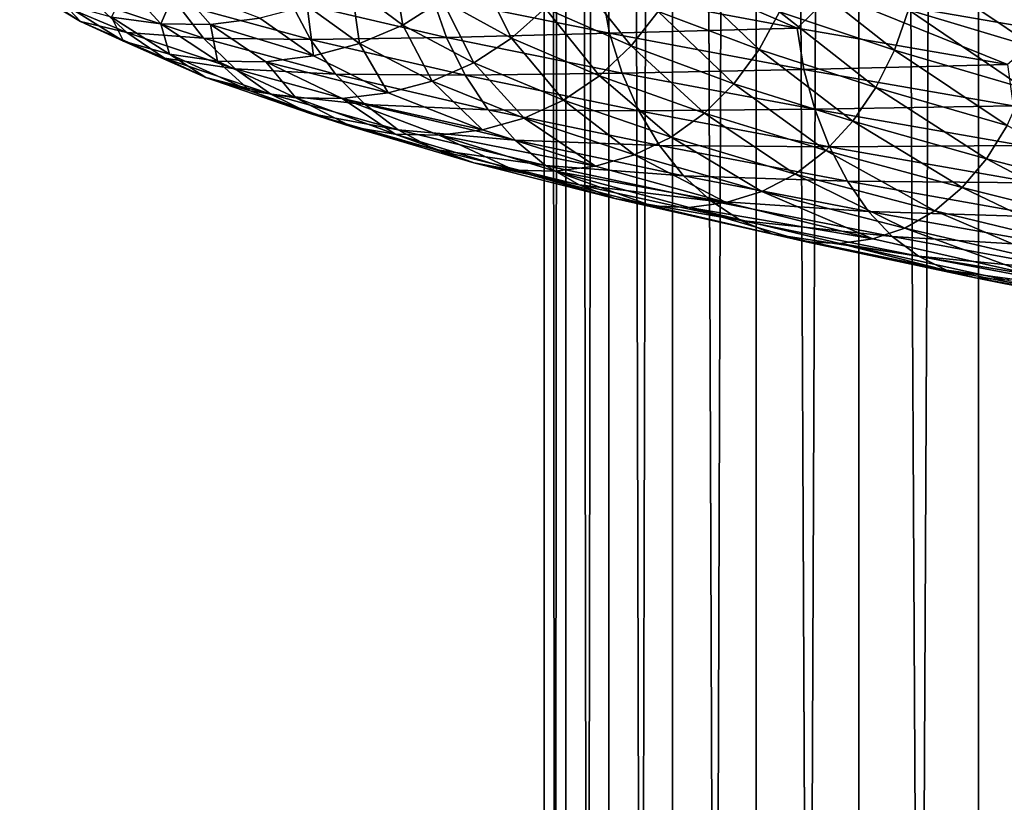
# Model space of a CAD drawing. Header units: metres. Extents: x -44 to 117, y -432 to 89.
# Tile 629 of 656: x -17.23 to -9.25, y -209.76 to -203.42. Entities that reach past the tile are written whole.
import ezdxf

# ---------------------------------------------------------------- set-up
doc = ezdxf.new("R2010")
doc.units = ezdxf.units.M
doc.layers.add('solid_125568', color=7, linetype='CONTINUOUS')

msp = doc.modelspace()

# ---------------------------------------------------------------- linework, layer by layer
at = {"layer": 'solid_125568'}
for points in [[(-8.356239, -312.879852, 239.338547), (-8.356239, -118.084877, 204.990936), (-9.455857, -118.26503, 203.969254)], [(-9.455857, -313.059998, 238.316864), (-9.455857, -118.26503, 203.969254), (-10.427602, -118.466125, 202.828781)], [(-9.455857, -313.059998, 238.316864), (-8.356239, -312.879852, 239.338547), (-9.455857, -118.26503, 203.969254)], [(-10.427602, -313.261108, 237.176392), (-10.427602, -118.466125, 202.828781), (-11.25833, -118.685455, 201.5849)], [(-10.427602, -313.261108, 237.176392), (-9.455857, -313.059998, 238.316864), (-10.427602, -118.466125, 202.828781)], [(-11.25833, -313.480438, 235.93251), (-11.25833, -118.685455, 201.5849), (-11.93681, -118.920044, 200.254456)], [(-11.25833, -313.480438, 235.93251), (-10.427602, -313.261108, 237.176392), (-11.25833, -118.685455, 201.5849)], [(-11.93681, -313.715027, 234.602066), (-11.93681, -118.920044, 200.254456), (-12.453864, -119.166733, 198.855453)], [(-11.93681, -313.715027, 234.602066), (-11.25833, -313.480438, 235.93251), (-11.93681, -118.920044, 200.254456)], [(-12.453864, -313.9617, 233.203064), (-12.453864, -119.166733, 198.855453), (-12.802501, -119.422173, 197.406784)], [(-12.453864, -313.9617, 233.203064), (-11.93681, -313.715027, 234.602066), (-12.453864, -119.166733, 198.855453)], [(-12.802501, -314.217133, 231.754395), (-12.802501, -119.422173, 197.406784), (-12.978006, -119.682907, 195.928055)], [(-12.802501, -314.217133, 231.754395), (-12.453864, -313.9617, 233.203064), (-12.802501, -119.422173, 197.406784)], [(-12.978006, -314.477875, 230.275665), (-12.978006, -119.682907, 195.928055), (-12.978006, -119.945427, 194.439255)], [(-12.978006, -314.477875, 230.275665), (-12.802501, -314.217133, 231.754395), (-12.978006, -119.682907, 195.928055)], [(-12.978006, -314.740387, 228.786865), (-12.978006, -119.945427, 194.439255), (-12.802501, -120.206169, 192.960526)], [(-12.978006, -314.740387, 228.786865), (-12.978006, -314.477875, 230.275665), (-12.978006, -119.945427, 194.439255)], [(-12.802501, -315.001129, 227.308136), (-12.978006, -314.740387, 228.786865), (-12.802501, -120.206169, 192.960526)], [(-12.802501, -315.001129, 227.308136), (-12.802501, -120.206169, 192.960526), (-12.453864, -120.461609, 191.511856)], [(-12.453864, -315.256592, 225.859467), (-12.802501, -315.001129, 227.308136), (-12.453864, -120.461609, 191.511856)], [(-12.453864, -315.256592, 225.859467), (-12.453864, -120.461609, 191.511856), (-11.93681, -120.70829, 190.112839)], [(-11.93681, -315.503265, 224.460449), (-12.453864, -315.256592, 225.859467), (-11.93681, -120.70829, 190.112839)], [(-11.93681, -315.503265, 224.460449), (-11.93681, -120.70829, 190.112839), (-11.25833, -120.942879, 188.782394)], [(-11.25833, -315.737854, 223.130005), (-11.93681, -315.503265, 224.460449), (-11.25833, -120.942879, 188.782394)], [(-11.25833, -315.737854, 223.130005), (-11.25833, -120.942879, 188.782394), (-10.427602, -121.162209, 187.538528)], [(-10.427602, -315.957184, 221.886139), (-11.25833, -315.737854, 223.130005), (-10.427602, -121.162209, 187.538528)], [(-10.427602, -315.957184, 221.886139), (-10.427602, -121.162209, 187.538528), (-9.455857, -121.363304, 186.398041)], [(-9.455857, -316.158295, 220.745651), (-10.427602, -315.957184, 221.886139), (-9.455857, -121.363304, 186.398041)], [(-9.455857, -316.158295, 220.745651), (-9.455857, -121.363304, 186.398041), (-8.356239, -121.543457, 185.376373)], [(-8.356239, -316.33844, 219.723969), (-9.455857, -316.158295, 220.745651), (-8.356239, -121.543457, 185.376373)], [(-12.2708, -202.905151, 933.511963), (-10.927288, -203.485397, 932.495239), (-12.510108, -203.190155, 933.751343)], [(-12.2708, -202.905151, 933.511963), (-10.643605, -203.205994, 932.269531), (-10.927288, -203.485397, 932.495239)], [(-14.53954, -203.151459, 944.871216), (-14.124451, -203.460831, 943.337646), (-14.210653, -202.946945, 944.947021)], [(-14.124451, -203.460831, 943.337646), (-13.804945, -203.258911, 943.448181), (-14.210653, -202.946945, 944.947021)], [(-10.024262, -203.33786, 938.773987), (-8.988077, -203.648911, 937.753601), (-9.954155, -202.996262, 938.848267)], [(-8.988077, -203.648911, 937.753601), (-8.925208, -203.309509, 937.835449), (-9.954155, -202.996262, 938.848267)], [(-13.804945, -203.258911, 943.448181), (-13.242486, -203.566986, 942.00061), (-13.522079, -203.012177, 943.547668)], [(-13.242486, -203.566986, 942.00061), (-12.971138, -203.322998, 942.129944), (-13.522079, -203.012177, 943.547668)], [(-12.971138, -203.322998, 942.129944), (-12.274279, -203.630768, 940.77771), (-12.739411, -203.041626, 942.242371)], [(-12.274279, -203.630768, 940.77771), (-12.055015, -203.352173, 940.914551), (-12.739411, -203.041626, 942.242371)], [(-12.055015, -203.352173, 940.914551), (-11.235292, -203.660461, 939.665894), (-11.877385, -203.043579, 941.027649)], [(-11.235292, -203.660461, 939.665894), (-11.069768, -203.354568, 939.797729), (-11.877385, -203.043579, 941.027649)], [(-11.069768, -203.354568, 939.797729), (-10.136807, -203.663971, 938.6604), (-10.94684, -203.02597, 939.898315)], [(-10.136807, -203.663971, 938.6604), (-10.024262, -203.33786, 938.773987), (-10.94684, -203.02597, 939.898315)], [(-17.230701, -203.133026, 944.289368), (-16.738758, -203.433273, 942.473755), (-16.870071, -203.290955, 944.363708)], [(-17.057596, -203.226196, 942.373108), (-16.738758, -203.433273, 942.473755), (-17.230701, -203.133026, 944.289368)], [(-16.485653, -203.397446, 944.443909), (-16.086994, -203.452286, 944.52832), (-16.364775, -203.145859, 946.26355)], [(-16.364775, -203.145859, 946.26355), (-16.086994, -203.452286, 944.52832), (-15.954467, -203.147461, 946.307434)], [(-16.086994, -203.452286, 944.52832), (-15.683645, -203.455231, 944.615479), (-15.954467, -203.147461, 946.307434)], [(-15.954467, -203.147461, 946.307434), (-15.683645, -203.455231, 944.615479), (-15.285049, -203.406128, 944.703308)], [(-14.900562, -203.304901, 944.789368), (-14.475142, -203.611816, 943.217651), (-14.53954, -203.151459, 944.871216)], [(-14.475142, -203.611816, 943.217651), (-14.124451, -203.460831, 943.337646), (-14.53954, -203.151459, 944.871216)], [(-9.220963, -203.113754, 931.434143), (-8.899944, -203.506927, 931.211426), (-10.643605, -203.205994, 932.269531)], [(-17.057596, -203.226196, 942.373108), (-16.36256, -203.522522, 940.586853), (-16.738758, -203.433273, 942.473755)], [(-16.633196, -203.273529, 940.470459), (-16.36256, -203.522522, 940.586853), (-17.057596, -203.226196, 942.373108)], [(-13.88296, -203.234146, 935.221069), (-13.770726, -203.560745, 935.314331), (-15.038247, -203.268463, 936.855652)], [(-12.510108, -203.190155, 933.751343), (-12.447819, -203.527344, 933.811951), (-13.88296, -203.234146, 935.221069)], [(-13.88296, -203.234146, 935.221069), (-12.447819, -203.527344, 933.811951), (-13.770726, -203.560745, 935.314331)], [(-12.510108, -203.190155, 933.751343), (-10.927288, -203.485397, 932.495239), (-12.447819, -203.527344, 933.811951)], [(-10.643605, -203.205994, 932.269531), (-9.221682, -203.781799, 931.413086), (-10.927288, -203.485397, 932.495239)], [(-10.643605, -203.205994, 932.269531), (-8.899944, -203.506927, 931.211426), (-9.221682, -203.781799, 931.413086)], [(-16.870071, -203.290955, 944.363708), (-16.388424, -203.590988, 942.585632), (-16.485653, -203.397446, 944.443909)], [(-16.738758, -203.433273, 942.473755), (-16.388424, -203.590988, 942.585632), (-16.870071, -203.290955, 944.363708)], [(-16.633196, -203.273529, 940.470459), (-15.73952, -203.567291, 938.73938), (-16.36256, -203.522522, 940.586853)], [(-15.958272, -203.284546, 938.618469), (-15.73952, -203.567291, 938.73938), (-16.633196, -203.273529, 940.470459)], [(-15.038247, -203.268463, 936.855652), (-14.873045, -203.576996, 936.968933), (-15.958272, -203.284546, 938.618469)], [(-15.958272, -203.284546, 938.618469), (-14.873045, -203.576996, 936.968933), (-15.73952, -203.567291, 938.73938)], [(-15.285049, -203.406128, 944.703308), (-14.848593, -203.710861, 943.091187), (-14.900562, -203.304901, 944.789368)], [(-15.038247, -203.268463, 936.855652), (-13.770726, -203.560745, 935.314331), (-14.873045, -203.576996, 936.968933)], [(-14.848593, -203.710861, 943.091187), (-14.475142, -203.611816, 943.217651), (-14.900562, -203.304901, 944.789368)], [(-14.124451, -203.460831, 943.337646), (-13.548984, -203.766235, 941.856445), (-13.804945, -203.258911, 943.448181)], [(-13.548984, -203.766235, 941.856445), (-13.242486, -203.566986, 942.00061), (-13.804945, -203.258911, 943.448181)], [(-13.242486, -203.566986, 942.00061), (-12.531058, -203.872009, 940.619873), (-12.971138, -203.322998, 942.129944)], [(-12.531058, -203.872009, 940.619873), (-12.274279, -203.630768, 940.77771), (-12.971138, -203.322998, 942.129944)], [(-16.485653, -203.397446, 944.443909), (-16.014927, -203.697891, 942.705933), (-16.086994, -203.452286, 944.52832)], [(-16.388424, -203.590988, 942.585632), (-16.014927, -203.697891, 942.705933), (-16.485653, -203.397446, 944.443909)], [(-12.274279, -203.630768, 940.77771), (-11.439632, -203.93634, 939.506104), (-12.055015, -203.352173, 940.914551)], [(-11.439632, -203.93634, 939.506104), (-11.235292, -203.660461, 939.665894), (-12.055015, -203.352173, 940.914551)], [(-11.235292, -203.660461, 939.665894), (-10.288352, -203.9673, 938.51123), (-11.069768, -203.354568, 939.797729)], [(-10.288352, -203.9673, 938.51123), (-10.136807, -203.663971, 938.6604), (-11.069768, -203.354568, 939.797729)], [(-10.136807, -203.663971, 938.6604), (-9.088965, -203.972702, 937.628113), (-10.024262, -203.33786, 938.773987)], [(-9.088965, -203.972702, 937.628113), (-8.988077, -203.648911, 937.753601), (-10.024262, -203.33786, 938.773987)], [(-16.738758, -203.433273, 942.473755), (-16.056755, -203.728851, 940.720398), (-16.388424, -203.590988, 942.585632)], [(-16.36256, -203.522522, 940.586853), (-16.056755, -203.728851, 940.720398), (-16.738758, -203.433273, 942.473755)], [(-16.086994, -203.452286, 944.52832), (-15.627593, -203.753708, 942.832031), (-15.683645, -203.455231, 944.615479)], [(-16.014927, -203.697891, 942.705933), (-15.627593, -203.753708, 942.832031), (-16.086994, -203.452286, 944.52832)], [(-15.683645, -203.455231, 944.615479), (-14.848593, -203.710861, 943.091187), (-15.285049, -203.406128, 944.703308)], [(-15.683645, -203.455231, 944.615479), (-15.235757, -203.758118, 942.961487), (-14.848593, -203.710861, 943.091187)], [(-15.627593, -203.753708, 942.832031), (-15.235757, -203.758118, 942.961487), (-15.683645, -203.455231, 944.615479)], [(-14.475142, -203.611816, 943.217651), (-13.885363, -203.914749, 941.699768), (-14.124451, -203.460831, 943.337646)], [(-13.885363, -203.914749, 941.699768), (-13.548984, -203.766235, 941.856445), (-14.124451, -203.460831, 943.337646)], [(-16.36256, -203.522522, 940.586853), (-15.483458, -203.815094, 938.883423), (-16.056755, -203.728851, 940.720398)], [(-15.73952, -203.567291, 938.73938), (-15.483458, -203.815094, 938.883423), (-16.36256, -203.522522, 940.586853)], [(-13.770726, -203.560745, 935.314331), (-13.61941, -203.867523, 935.444031), (-14.873045, -203.576996, 936.968933)], [(-12.447819, -203.527344, 933.811951), (-12.34714, -203.852066, 933.916077), (-13.770726, -203.560745, 935.314331)], [(-13.770726, -203.560745, 935.314331), (-12.34714, -203.852066, 933.916077), (-13.61941, -203.867523, 935.444031)], [(-10.927288, -203.485397, 932.495239), (-10.872859, -203.820663, 932.561523), (-12.447819, -203.527344, 933.811951)], [(-12.447819, -203.527344, 933.811951), (-10.872859, -203.820663, 932.561523), (-12.34714, -203.852066, 933.916077)], [(-10.927288, -203.485397, 932.495239), (-9.221682, -203.781799, 931.413086), (-10.872859, -203.820663, 932.561523)], [(-16.388424, -203.590988, 942.585632), (-15.720695, -203.88649, 940.86853), (-16.014927, -203.697891, 942.705933)], [(-16.056755, -203.728851, 940.720398), (-15.720695, -203.88649, 940.86853), (-16.388424, -203.590988, 942.585632)], [(-15.73952, -203.567291, 938.73938), (-14.669161, -203.858215, 937.111877), (-15.483458, -203.815094, 938.883423)], [(-14.873045, -203.576996, 936.968933), (-14.669161, -203.858215, 937.111877), (-15.73952, -203.567291, 938.73938)], [(-14.873045, -203.576996, 936.968933), (-13.61941, -203.867523, 935.444031), (-14.669161, -203.858215, 937.111877)], [(-14.848593, -203.710861, 943.091187), (-14.243538, -204.011536, 941.53418), (-14.475142, -203.611816, 943.217651)], [(-14.243538, -204.011536, 941.53418), (-13.885363, -203.914749, 941.699768), (-14.475142, -203.611816, 943.217651)], [(-13.548984, -203.766235, 941.856445), (-12.8211, -204.068619, 940.443665), (-13.242486, -203.566986, 942.00061)], [(-12.8211, -204.068619, 940.443665), (-12.531058, -203.872009, 940.619873), (-13.242486, -203.566986, 942.00061)], [(-12.531058, -203.872009, 940.619873), (-11.678962, -204.174896, 939.321472), (-12.274279, -203.630768, 940.77771)], [(-11.678962, -204.174896, 939.321472), (-11.439632, -203.93634, 939.506104), (-12.274279, -203.630768, 940.77771)], [(-16.014927, -203.697891, 942.705933), (-15.362361, -203.993958, 941.027527), (-15.627593, -203.753708, 942.832031)], [(-15.720695, -203.88649, 940.86853), (-15.362361, -203.993958, 941.027527), (-16.014927, -203.697891, 942.705933)], [(-15.235757, -203.758118, 942.961487), (-14.243538, -204.011536, 941.53418), (-14.848593, -203.710861, 943.091187)], [(-11.439632, -203.93634, 939.506104), (-10.475456, -204.24057, 938.330139), (-11.235292, -203.660461, 939.665894)], [(-10.475456, -204.24057, 938.330139), (-10.288352, -203.9673, 938.51123), (-11.235292, -203.660461, 939.665894)], [(-10.288352, -203.9673, 938.51123), (-9.224813, -204.273621, 937.463196), (-10.136807, -203.663971, 938.6604)], [(-9.224813, -204.273621, 937.463196), (-9.088965, -203.972702, 937.628113), (-10.136807, -203.663971, 938.6604)], [(-16.056755, -203.728851, 940.720398), (-15.194123, -204.020844, 939.048218), (-15.720695, -203.88649, 940.86853)], [(-15.483458, -203.815094, 938.883423), (-15.194123, -204.020844, 939.048218), (-16.056755, -203.728851, 940.720398)], [(-15.627593, -203.753708, 942.832031), (-14.990749, -204.050858, 941.193909), (-15.235757, -203.758118, 942.961487)], [(-15.362361, -203.993958, 941.027527), (-14.990749, -204.050858, 941.193909), (-15.627593, -203.753708, 942.832031)], [(-15.235757, -203.758118, 942.961487), (-14.614875, -204.056824, 941.364136), (-14.243538, -204.011536, 941.53418)], [(-14.990749, -204.050858, 941.193909), (-14.614875, -204.056824, 941.364136), (-15.235757, -203.758118, 942.961487)], [(-13.885363, -203.914749, 941.699768), (-13.139384, -204.214615, 940.251953), (-13.548984, -203.766235, 941.856445)], [(-13.139384, -204.214615, 940.251953), (-12.8211, -204.068619, 940.443665), (-13.548984, -203.766235, 941.856445)], [(-9.221682, -203.781799, 931.413086), (-9.175725, -204.115463, 931.484192), (-10.872859, -203.820663, 932.561523)], [(-15.483458, -203.815094, 938.883423), (-14.430544, -204.104996, 937.281799), (-15.194123, -204.020844, 939.048218)], [(-14.669161, -203.858215, 937.111877), (-14.430544, -204.104996, 937.281799), (-15.483458, -203.815094, 938.883423)], [(-14.669161, -203.858215, 937.111877), (-13.432701, -204.1474, 935.607239), (-14.430544, -204.104996, 937.281799)], [(-13.61941, -203.867523, 935.444031), (-13.432701, -204.1474, 935.607239), (-14.669161, -203.858215, 937.111877)], [(-12.34714, -203.852066, 933.916077), (-12.211425, -204.157318, 934.060486), (-13.61941, -203.867523, 935.444031)], [(-13.61941, -203.867523, 935.444031), (-12.211425, -204.157318, 934.060486), (-13.432701, -204.1474, 935.607239)], [(-12.8211, -204.068619, 940.443665), (-11.949294, -204.368881, 939.115173), (-12.531058, -203.872009, 940.619873)], [(-11.949294, -204.368881, 939.115173), (-11.678962, -204.174896, 939.321472), (-12.531058, -203.872009, 940.619873)], [(-10.872859, -203.820663, 932.561523), (-10.784869, -204.143784, 932.67511), (-12.34714, -203.852066, 933.916077)], [(-12.34714, -203.852066, 933.916077), (-10.784869, -204.143784, 932.67511), (-12.211425, -204.157318, 934.060486)], [(-10.872859, -203.820663, 932.561523), (-9.175725, -204.115463, 931.484192), (-10.784869, -204.143784, 932.67511)], [(-15.720695, -203.88649, 940.86853), (-14.876119, -204.178543, 939.230896), (-15.362361, -203.993958, 941.027527)], [(-15.194123, -204.020844, 939.048218), (-14.876119, -204.178543, 939.230896), (-15.720695, -203.88649, 940.86853)], [(-14.243538, -204.011536, 941.53418), (-13.478255, -204.309097, 940.049194), (-13.885363, -203.914749, 941.699768)], [(-13.478255, -204.309097, 940.049194), (-13.139384, -204.214615, 940.251953), (-13.885363, -203.914749, 941.699768)], [(-11.678962, -204.174896, 939.321472), (-10.694625, -204.476532, 938.120789), (-11.439632, -203.93634, 939.506104)], [(-10.694625, -204.476532, 938.120789), (-10.475456, -204.24057, 938.330139), (-11.439632, -203.93634, 939.506104)], [(-15.362361, -203.993958, 941.027527), (-14.536979, -204.286667, 939.426819), (-14.990749, -204.050858, 941.193909)], [(-14.876119, -204.178543, 939.230896), (-14.536979, -204.286667, 939.426819), (-15.362361, -203.993958, 941.027527)], [(-15.194123, -204.020844, 939.048218), (-14.160931, -204.310318, 937.476074), (-14.876119, -204.178543, 939.230896)], [(-14.430544, -204.104996, 937.281799), (-14.160931, -204.310318, 937.476074), (-15.194123, -204.020844, 939.048218)], [(-14.614875, -204.056824, 941.364136), (-13.478255, -204.309097, 940.049194), (-14.243538, -204.011536, 941.53418)], [(-10.475456, -204.24057, 938.330139), (-9.39256, -204.544434, 937.262817), (-10.288352, -203.9673, 938.51123)], [(-9.39256, -204.544434, 937.262817), (-9.224813, -204.273621, 937.463196), (-10.288352, -203.9673, 938.51123)], [(-14.990749, -204.050858, 941.193909), (-14.185272, -204.344772, 939.631592), (-14.614875, -204.056824, 941.364136)], [(-14.536979, -204.286667, 939.426819), (-14.185272, -204.344772, 939.631592), (-14.990749, -204.050858, 941.193909)], [(-14.614875, -204.056824, 941.364136), (-13.829589, -204.352371, 939.840637), (-13.478255, -204.309097, 940.049194)], [(-14.185272, -204.344772, 939.631592), (-13.829589, -204.352371, 939.840637), (-14.614875, -204.056824, 941.364136)], [(-14.430544, -204.104996, 937.281799), (-13.214233, -204.393372, 935.801086), (-14.160931, -204.310318, 937.476074)], [(-13.432701, -204.1474, 935.607239), (-13.214233, -204.393372, 935.801086), (-14.430544, -204.104996, 937.281799)], [(-13.139384, -204.214615, 940.251953), (-12.24591, -204.512375, 938.890564), (-12.8211, -204.068619, 940.443665)], [(-12.24591, -204.512375, 938.890564), (-11.949294, -204.368881, 939.115173), (-12.8211, -204.068619, 940.443665)], [(-9.175725, -204.115463, 931.484192), (-9.101412, -204.437241, 931.605896), (-10.784869, -204.143784, 932.67511)], [(-14.876119, -204.178543, 939.230896), (-13.864552, -204.468216, 937.691162), (-14.536979, -204.286667, 939.426819)], [(-14.160931, -204.310318, 937.476074), (-13.864552, -204.468216, 937.691162), (-14.876119, -204.178543, 939.230896)], [(-13.432701, -204.1474, 935.607239), (-12.044009, -204.436096, 934.242065), (-13.214233, -204.393372, 935.801086)], [(-12.211425, -204.157318, 934.060486), (-12.044009, -204.436096, 934.242065), (-13.432701, -204.1474, 935.607239)], [(-10.784869, -204.143784, 932.67511), (-10.666279, -204.447754, 932.832642), (-12.211425, -204.157318, 934.060486)], [(-12.211425, -204.157318, 934.060486), (-10.666279, -204.447754, 932.832642), (-12.044009, -204.436096, 934.242065)], [(-11.949294, -204.368881, 939.115173), (-10.942186, -204.667969, 937.886658), (-11.678962, -204.174896, 939.321472)], [(-10.942186, -204.667969, 937.886658), (-10.694625, -204.476532, 938.120789), (-11.678962, -204.174896, 939.321472)], [(-10.784869, -204.143784, 932.67511), (-9.101412, -204.437241, 931.605896), (-10.666279, -204.447754, 932.832642)], [(-13.478255, -204.309097, 940.049194), (-12.561672, -204.604553, 938.652832), (-13.139384, -204.214615, 940.251953)], [(-12.561672, -204.604553, 938.652832), (-12.24591, -204.512375, 938.890564), (-13.139384, -204.214615, 940.251953)], [(-10.694625, -204.476532, 938.120789), (-9.589086, -204.777924, 937.031006), (-10.475456, -204.24057, 938.330139)], [(-9.589086, -204.777924, 937.031006), (-9.39256, -204.544434, 937.262817), (-10.475456, -204.24057, 938.330139)], [(-9.39256, -204.544434, 937.262817), (-8.204165, -204.848999, 936.315063), (-9.224813, -204.273621, 937.463196)], [(-14.536979, -204.286667, 939.426819), (-13.548413, -204.577118, 937.921753), (-14.185272, -204.344772, 939.631592)], [(-13.864552, -204.468216, 937.691162), (-13.548413, -204.577118, 937.921753), (-14.536979, -204.286667, 939.426819)], [(-14.185272, -204.344772, 939.631592), (-13.220559, -204.63649, 938.162537), (-13.829589, -204.352371, 939.840637)], [(-13.548413, -204.577118, 937.921753), (-13.220559, -204.63649, 938.162537), (-14.185272, -204.344772, 939.631592)], [(-14.160931, -204.310318, 937.476074), (-12.967395, -204.598419, 936.022522), (-13.864552, -204.468216, 937.691162)], [(-13.214233, -204.393372, 935.801086), (-12.967395, -204.598419, 936.022522), (-14.160931, -204.310318, 937.476074)], [(-13.829589, -204.352371, 939.840637), (-12.561672, -204.604553, 938.652832), (-13.478255, -204.309097, 940.049194)], [(-13.829589, -204.352371, 939.840637), (-12.889059, -204.645798, 938.408142), (-12.561672, -204.604553, 938.652832)], [(-13.220559, -204.63649, 938.162537), (-12.889059, -204.645798, 938.408142), (-13.829589, -204.352371, 939.840637)], [(-13.214233, -204.393372, 935.801086), (-11.848167, -204.681427, 934.457581), (-12.967395, -204.598419, 936.022522)], [(-12.044009, -204.436096, 934.242065), (-11.848167, -204.681427, 934.457581), (-13.214233, -204.393372, 935.801086)], [(-12.24591, -204.512375, 938.890564), (-11.213778, -204.809021, 937.631592), (-11.949294, -204.368881, 939.115173)], [(-12.044009, -204.436096, 934.242065), (-10.520037, -204.725662, 933.030457), (-11.848167, -204.681427, 934.457581)], [(-10.666279, -204.447754, 932.832642), (-10.520037, -204.725662, 933.030457), (-12.044009, -204.436096, 934.242065)], [(-11.213778, -204.809021, 937.631592), (-10.942186, -204.667969, 937.886658), (-11.949294, -204.368881, 939.115173)], [(-9.101412, -204.437241, 931.605896), (-9.001281, -204.740204, 931.774536), (-10.666279, -204.447754, 932.832642)], [(-13.864552, -204.468216, 937.691162), (-12.695999, -204.756638, 936.267517), (-13.548413, -204.577118, 937.921753)], [(-12.967395, -204.598419, 936.022522), (-12.695999, -204.756638, 936.267517), (-13.864552, -204.468216, 937.691162)], [(-12.561672, -204.604553, 938.652832), (-11.502856, -204.898911, 937.361633), (-12.24591, -204.512375, 938.890564)], [(-11.502856, -204.898911, 937.361633), (-11.213778, -204.809021, 937.631592), (-12.24591, -204.512375, 938.890564)], [(-10.942186, -204.667969, 937.886658), (-9.811071, -204.966934, 936.771667), (-10.694625, -204.476532, 938.120789)], [(-9.811071, -204.966934, 936.771667), (-9.589086, -204.777924, 937.031006), (-10.694625, -204.476532, 938.120789)], [(-10.666279, -204.447754, 932.832642), (-9.001281, -204.740204, 931.774536), (-10.520037, -204.725662, 933.030457)], [(-13.548413, -204.577118, 937.921753), (-12.406442, -204.866394, 936.530151), (-13.220559, -204.63649, 938.162537)], [(-12.695999, -204.756638, 936.267517), (-12.406442, -204.866394, 936.530151), (-13.548413, -204.577118, 937.921753)], [(-12.967395, -204.598419, 936.022522), (-11.6269, -204.886353, 934.703552), (-12.695999, -204.756638, 936.267517)], [(-11.848167, -204.681427, 934.457581), (-11.6269, -204.886353, 934.703552), (-12.967395, -204.598419, 936.022522)], [(-9.589086, -204.777924, 937.031006), (-8.37584, -205.080185, 936.063293), (-9.39256, -204.544434, 937.262817)], [(-8.37584, -205.080185, 936.063293), (-8.204165, -204.848999, 936.315063), (-9.39256, -204.544434, 937.262817)], [(-13.220559, -204.63649, 938.162537), (-12.106152, -204.927094, 936.804199), (-12.889059, -204.645798, 938.408142)], [(-12.406442, -204.866394, 936.530151), (-12.106152, -204.927094, 936.804199), (-13.220559, -204.63649, 938.162537)], [(-12.889059, -204.645798, 938.408142), (-11.502856, -204.898911, 937.361633), (-12.561672, -204.604553, 938.652832)], [(-12.889059, -204.645798, 938.408142), (-11.802588, -204.938126, 937.083557), (-11.502856, -204.898911, 937.361633)], [(-12.106152, -204.927094, 936.804199), (-11.802588, -204.938126, 937.083557), (-12.889059, -204.645798, 938.408142)], [(-11.848167, -204.681427, 934.457581), (-10.34902, -204.97052, 933.265076), (-11.6269, -204.886353, 934.703552)], [(-10.520037, -204.725662, 933.030457), (-10.34902, -204.97052, 933.265076), (-11.848167, -204.681427, 934.457581)], [(-11.213778, -204.809021, 937.631592), (-10.05456, -205.105621, 936.489014), (-10.942186, -204.667969, 937.886658)], [(-10.05456, -205.105621, 936.489014), (-9.811071, -204.966934, 936.771667), (-10.942186, -204.667969, 937.886658)], [(-12.695999, -204.756638, 936.267517), (-11.383563, -205.044998, 934.975647), (-12.406442, -204.866394, 936.530151)], [(-11.6269, -204.886353, 934.703552), (-11.383563, -205.044998, 934.975647), (-12.695999, -204.756638, 936.267517)], [(-10.520037, -204.725662, 933.030457), (-8.877855, -205.017456, 931.986267), (-10.34902, -204.97052, 933.265076)], [(-9.001281, -204.740204, 931.774536), (-8.877855, -205.017456, 931.986267), (-10.520037, -204.725662, 933.030457)], [(-11.502856, -204.898911, 937.361633), (-10.31368, -205.193298, 936.189758), (-11.213778, -204.809021, 937.631592)], [(-10.31368, -205.193298, 936.189758), (-10.05456, -205.105621, 936.489014), (-11.213778, -204.809021, 937.631592)], [(-9.811071, -204.966934, 936.771667), (-8.569757, -205.266891, 935.781555), (-9.589086, -204.777924, 937.031006)], [(-8.569757, -205.266891, 935.781555), (-8.37584, -205.080185, 936.063293), (-9.589086, -204.777924, 937.031006)], [(-12.406442, -204.866394, 936.530151), (-11.123869, -205.155701, 935.267273), (-12.106152, -204.927094, 936.804199)], [(-11.383563, -205.044998, 934.975647), (-11.123869, -205.155701, 935.267273), (-12.406442, -204.866394, 936.530151)], [(-11.802588, -204.938126, 937.083557), (-10.31368, -205.193298, 936.189758), (-11.502856, -204.898911, 937.361633)], [(-11.6269, -204.886353, 934.703552), (-10.15581, -205.175476, 933.532715), (-11.383563, -205.044998, 934.975647)], [(-10.34902, -204.97052, 933.265076), (-10.15581, -205.175476, 933.532715), (-11.6269, -204.886353, 934.703552)], [(-12.106152, -204.927094, 936.804199), (-10.854548, -205.217758, 935.571472), (-11.802588, -204.938126, 937.083557)], [(-11.123869, -205.155701, 935.267273), (-10.854548, -205.217758, 935.571472), (-12.106152, -204.927094, 936.804199)], [(-11.802588, -204.938126, 937.083557), (-10.58236, -205.230499, 935.881409), (-10.31368, -205.193298, 936.189758)], [(-10.854548, -205.217758, 935.571472), (-10.58236, -205.230499, 935.881409), (-11.802588, -204.938126, 937.083557)], [(-10.34902, -204.97052, 933.265076), (-8.733585, -205.262054, 932.237305), (-10.15581, -205.175476, 933.532715)], [(-8.877855, -205.017456, 931.986267), (-8.733585, -205.262054, 932.237305), (-10.34902, -204.97052, 933.265076)], [(-10.05456, -205.105621, 936.489014), (-8.782408, -205.403336, 935.474426), (-9.811071, -204.966934, 936.771667)], [(-8.782408, -205.403336, 935.474426), (-8.569757, -205.266891, 935.781555), (-9.811071, -204.966934, 936.771667)], [(-11.383563, -205.044998, 934.975647), (-9.943265, -205.334656, 933.828857), (-11.123869, -205.155701, 935.267273)], [(-10.15581, -205.175476, 933.532715), (-9.943265, -205.334656, 933.828857), (-11.383563, -205.044998, 934.975647)], [(-11.123869, -205.155701, 935.267273), (-9.716352, -205.44632, 934.146179), (-10.854548, -205.217758, 935.571472)], [(-9.943265, -205.334656, 933.828857), (-9.716352, -205.44632, 934.146179), (-11.123869, -205.155701, 935.267273)], [(-10.31368, -205.193298, 936.189758), (-9.008659, -205.488892, 935.149231), (-10.05456, -205.105621, 936.489014)], [(-9.008659, -205.488892, 935.149231), (-8.782408, -205.403336, 935.474426), (-10.05456, -205.105621, 936.489014)], [(-10.854548, -205.217758, 935.571472), (-9.481025, -205.50975, 934.477112), (-10.58236, -205.230499, 935.881409)], [(-9.716352, -205.44632, 934.146179), (-9.481025, -205.50975, 934.477112), (-10.854548, -205.217758, 935.571472)], [(-10.58236, -205.230499, 935.881409), (-9.008659, -205.488892, 935.149231), (-10.31368, -205.193298, 936.189758)], [(-10.58236, -205.230499, 935.881409), (-9.243272, -205.52417, 934.814087), (-9.008659, -205.488892, 935.149231)], [(-9.481025, -205.50975, 934.477112), (-9.243272, -205.52417, 934.814087), (-10.58236, -205.230499, 935.881409)], [(-10.15581, -205.175476, 933.532715), (-8.570605, -205.467148, 932.52356), (-9.943265, -205.334656, 933.828857)], [(-8.733585, -205.262054, 932.237305), (-8.570605, -205.467148, 932.52356), (-10.15581, -205.175476, 933.532715)], [(-9.943265, -205.334656, 933.828857), (-8.391241, -205.626923, 932.84021), (-9.716352, -205.44632, 934.146179)], [(-8.570605, -205.467148, 932.52356), (-8.391241, -205.626923, 932.84021), (-9.943265, -205.334656, 933.828857)], [(-9.716352, -205.44632, 934.146179), (-8.199658, -205.739594, 933.179626), (-9.481025, -205.50975, 934.477112)], [(-8.391241, -205.626923, 932.84021), (-8.199658, -205.739594, 933.179626), (-9.716352, -205.44632, 934.146179)], [(-9.481025, -205.50975, 934.477112), (-8.000969, -205.804352, 933.533508), (-9.243272, -205.52417, 934.814087)], [(-8.199658, -205.739594, 933.179626), (-8.000969, -205.804352, 933.533508), (-9.481025, -205.50975, 934.477112)]]:
    msp.add_3dface(points, dxfattribs=at)

doc.saveas('drawing.dxf')
